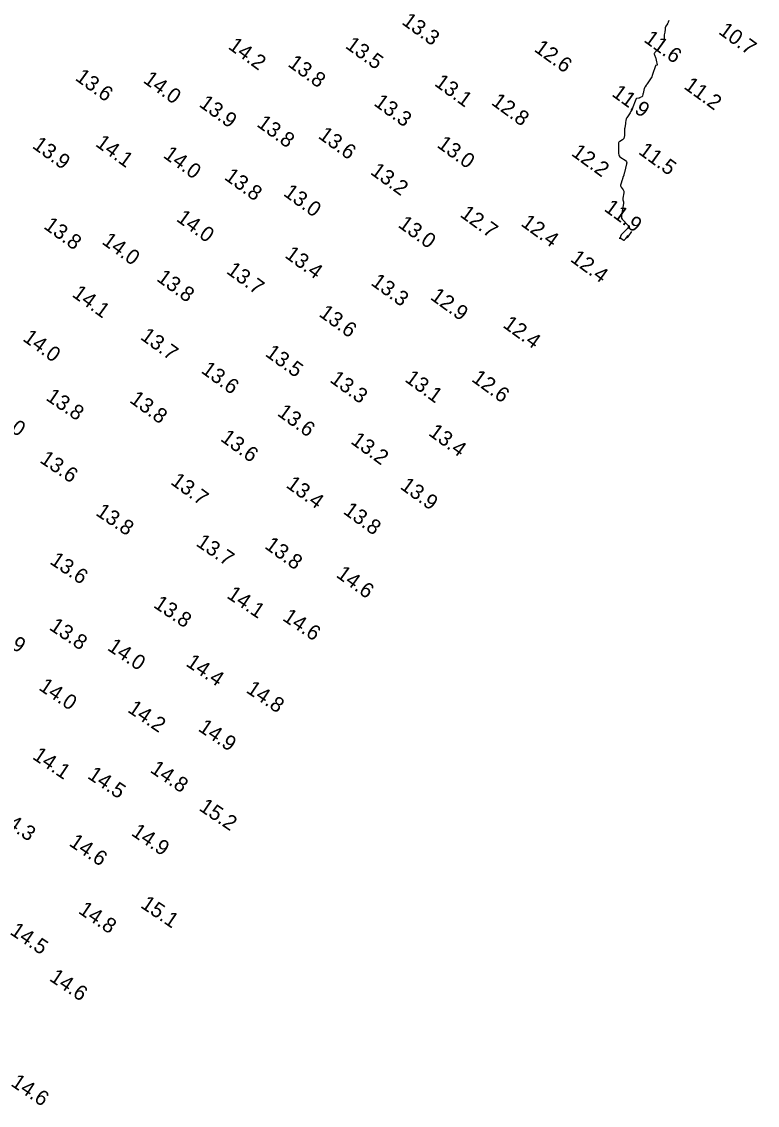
# Model space of a CAD drawing. Extents: x 815352 to 820877, y 582403 to 597439.
# Drawn here: x 817656.6 to 817901.1, y 585249.6 to 585609.5 of the extents above; entities that cross this region are included whole.
import ezdxf

# ---------------------------------------------------------------- set-up
doc = ezdxf.new("R2010")
doc.units = 0
doc.layers.add('V-CONT-EL12', color=7, linetype='Continuous')
doc.layers.add('V-TOPO-SOUN', color=7, linetype='Continuous')

msp = doc.modelspace()

# ---------------------------------------------------------------- linework, layer by layer
at = {"layer": 'V-CONT-EL12'}
msp.add_lwpolyline([(817871.66, 585609.93), (817871.47, 585609.35), (817871.42, 585609.21), (817871.36, 585609.07), (817871.29, 585608.94), (817871.21, 585608.81), (817870.7, 585608.01), (817870.62, 585607.87), (817870.56, 585607.72), (817870.52, 585607.57), (817870.5, 585607.41), (817870.44, 585606.75), (817870.42, 585606.59), (817870.4, 585606.43), (817870.37, 585606.26), (817870.34, 585606.1), (817870.16, 585605.13), (817870.13, 585604.95), (817870.11, 585604.77), (817870.11, 585604.59), (817870.11, 585604.4), (817870.15, 585603.67), (817870.15, 585603.5), (817870.11, 585603.33), (817870.05, 585603.16), (817869.96, 585603.01), (817868.71, 585601.22), (817868.54, 585600.97), (817868.35, 585600.73), (817868.16, 585600.5), (817867.96, 585600.28), (817867.05, 585599.3), (817866.92, 585599.12), (817866.85, 585598.93), (817866.85, 585598.72), (817866.9, 585598.51), (817867.25, 585597.62), (817867.33, 585597.4), (817867.4, 585597.17), (817867.46, 585596.94), (817867.52, 585596.71), (817867.83, 585595.23), (817867.84, 585595.16), (817867.82, 585595.11), (817867.78, 585595.07), (817867.71, 585595.06), (817867.4, 585595.02), (817867.33, 585595), (817867.27, 585594.96), (817867.23, 585594.91), (817867.2, 585594.85), (817866.28, 585591.98), (817866.15, 585591.61), (817865.99, 585591.26), (817865.82, 585590.92), (817865.61, 585590.59), (817864.51, 585588.93), (817864.42, 585588.79), (817864.33, 585588.66), (817864.24, 585588.53), (817864.15, 585588.4), (817863.79, 585587.87), (817863.71, 585587.74), (817863.63, 585587.6), (817863.57, 585587.45), (817863.53, 585587.3), (817863.1, 585585.73), (817863.07, 585585.63), (817863.05, 585585.53), (817863.02, 585585.42), (817863, 585585.32), (817862.92, 585584.91), (817862.89, 585584.82), (817862.84, 585584.73), (817862.78, 585584.66), (817862.7, 585584.61), (817862.19, 585584.32), (817862.07, 585584.26), (817861.95, 585584.22), (817861.82, 585584.18), (817861.69, 585584.15), (817861.07, 585584.05), (817860.93, 585584.01), (817860.82, 585583.94), (817860.73, 585583.85), (817860.67, 585583.72), (817859.5, 585580.61), (817859.35, 585580.25), (817859.18, 585579.9), (817858.99, 585579.56), (817858.78, 585579.23), (817857.7, 585577.65), (817857.59, 585577.46), (817857.51, 585577.27), (817857.45, 585577.07), (817857.41, 585576.86), (817857.32, 585575.98), (817857.3, 585575.77), (817857.27, 585575.57), (817857.24, 585575.36), (817857.2, 585575.16), (817857.01, 585574.16), (817856.99, 585574.05), (817856.98, 585573.94), (817856.97, 585573.83), (817856.96, 585573.72), (817856.94, 585573.28), (817856.94, 585573.17), (817856.94, 585573.06), (817856.94, 585572.95), (817856.94, 585572.84), (817856.97, 585571.93), (817856.97, 585571.77), (817856.96, 585571.62), (817856.93, 585571.47), (817856.89, 585571.32), (817856.69, 585570.73), (817856.63, 585570.59), (817856.55, 585570.47), (817856.45, 585570.37), (817856.32, 585570.29), (817855.38, 585569.77), (817855.21, 585569.65), (817855.08, 585569.49), (817855.01, 585569.3), (817854.98, 585569.09), (817854.98, 585565.73), (817855.02, 585565.34), (817855.16, 585564.99), (817855.38, 585564.69), (817855.69, 585564.45), (817857.12, 585563.56), (817857.43, 585563.32), (817857.61, 585563.03), (817857.68, 585562.69), (817857.64, 585562.3), (817856.92, 585559.39), (817856.87, 585559.19), (817856.81, 585558.99), (817856.75, 585558.79), (817856.69, 585558.59), (817856.44, 585557.8), (817856.37, 585557.61), (817856.31, 585557.41), (817856.25, 585557.21), (817856.18, 585557.01), (817855.71, 585555.52), (817855.66, 585555.27), (817855.67, 585555.02), (817855.73, 585554.78), (817855.86, 585554.55), (817856.5, 585553.66), (817856.63, 585553.43), (817856.72, 585553.19), (817856.75, 585552.93), (817856.72, 585552.67), (817856.41, 585550.92), (817856.4, 585550.77), (817856.39, 585550.62), (817856.41, 585550.47), (817856.44, 585550.32), (817856.61, 585549.73), (817856.64, 585549.59), (817856.66, 585549.44), (817856.65, 585549.29), (817856.64, 585549.14), (817855.94, 585545.22), (817855.91, 585544.75), (817855.99, 585544.32), (817856.18, 585543.92), (817856.47, 585543.56), (817857.88, 585542.19), (817858.15, 585541.84), (817858.24, 585541.5), (817858.16, 585541.15), (817857.9, 585540.8), (817855.86, 585538.71), (817855.79, 585538.62), (817855.74, 585538.54), (817855.7, 585538.44), (817855.67, 585538.33), (817855.58, 585537.9), (817855.55, 585537.81), (817855.5, 585537.73), (817855.42, 585537.67), (817855.33, 585537.63), (817855.17, 585537.59), (817855.35, 585537.62), (817855.53, 585537.61), (817855.7, 585537.57), (817855.87, 585537.48), (817856.68, 585536.98), (817856.76, 585536.94), (817856.84, 585536.94), (817856.91, 585536.97), (817856.98, 585537.03), (817857.24, 585537.35), (817857.3, 585537.43), (817857.36, 585537.52), (817857.43, 585537.6), (817857.49, 585537.68), (817858.07, 585538.42), (817858.13, 585538.48), (817858.15, 585538.5), (817858.15, 585538.47), (817858.11, 585538.39), (817857.85, 585537.84), (817857.83, 585537.81), (817857.83, 585537.8), (817857.85, 585537.8), (817857.88, 585537.83), (817858.02, 585537.97), (817858.05, 585538), (817858.09, 585538.04), (817858.12, 585538.08), (817858.15, 585538.12), (817859.4, 585539.79)], dxfattribs=at)

# ---------------------------------------------------------------- texts
at = {"layer": 'V-TOPO-SOUN'}
for s, rotation, p in [('13.3 ', 324, (817782.62, 585608.97)), ('10.7 ', 324, (817887.91, 585605.75)), ('11.6 ', 324, (817863.08, 585603.09)), ('14.2 ', 324, (817724.91, 585600.8)), ('13.5 ', 324, (817763.88, 585601.03)), ('12.6 ', 324, (817826.63, 585599.94)), ('13.8 ', 324, (817744.76, 585594.96)), ('13.6 ', 324, (817674.07, 585590.36)), ('14.0 ', 324, (817696.67, 585589.56)), ('13.1 ', 324, (817793.47, 585588.55)), ('11.2 ', 324, (817876.39, 585587.54)), ('11.9 ', 324, (817852.44, 585585.08)), ('13.9 ', 324, (817715.24, 585581.6)), ('13.3 ', 324, (817773.34, 585581.97)), ('12.8 ', 324, (817812.38, 585582.23)), ('13.8 ', 324, (817734.43, 585575.01)), ('13.6 ', 324, (817754.84, 585571.1)), ('13.9 ', 324, (817659.82, 585567.82)), ('14.1 ', 324, (817680.8, 585568.47)), ('13.0 ', 324, (817794.31, 585568.1)), ('11.5 ', 324, (817861.29, 585565.86)), ('14.0 ', 324, (817703.33, 585564.65)), ('12.2 ', 324, (817838.99, 585565.33)), ('13.2 ', 324, (817772.19, 585559.13)), ('13.8 ', 324, (817723.63, 585557.39)), ('13.0 ', 324, (817743.26, 585552.02)), ('12.7 ', 324, (817801.98, 585544.99)), ('11.9 ', 324, (817849.88, 585546.93)), ('13.8 ', 324, (817663.6, 585541.09)), ('14.0 ', 324, (817707.69, 585543.56)), ('13.0 ', 324, (817781.38, 585541.56)), ('12.4 ', 324, (817822.22, 585542)), ('14.0 ', 324, (817682.96, 585535.98)), ('13.4 ', 324, (817743.75, 585531.44)), ('12.4 ', 324, (817838.66, 585530.16)), ('13.7 ', 324, (817724.32, 585526.19)), ('13.8 ', 324, (817701.13, 585523.7)), ('13.3 ', 324, (817772.36, 585522.32)), ('14.1 ', 324, (817673.03, 585518.47)), ('12.9 ', 324, (817792.11, 585517.56)), ('13.6 ', 324, (817755.07, 585511.95)), ('12.4 ', 324, (817816.22, 585508.28)), ('13.7 ', 324, (817695.71, 585504.31)), ('14.0 ', 324, (817656.64, 585503.79)), ('13.5 ', 324, (817737.24, 585498.73)), ('13.6 ', 324, (817715.93, 585493.15)), ('13.3 ', 324, (817758.71, 585490.07)), ('13.1 ', 324, (817783.63, 585490.26)), ('12.6 ', 324, (817805.83, 585490.33)), ('13.8 ', 326, (817664.32, 585484.06)), ('13.8 ', 324, (817692.14, 585483.34)), ('14.0 ', 326, (817644.9, 585478.76)), ('13.6 ', 324, (817741.23, 585478.97)), ('13.4 ', 324, (817791.52, 585472.39)), ('13.6 ', 324, (817722.36, 585470.54)), ('13.2 ', 324, (817765.66, 585469.66)), ('13.6 ', 326, (817662.28, 585463.36)), ('13.7 ', 324, (817705.79, 585456.15)), ('13.4 ', 324, (817744.14, 585455.1)), ('13.9 ', 324, (817782.07, 585454.64)), ('13.8 ', 326, (817680.89, 585445.84)), ('13.8 ', 324, (817763.17, 585446.37)), ('13.7 ', 326, (817714.23, 585435.67)), ('13.8 ', 324, (817737.05, 585434.85)), ('13.6 ', 326, (817665.63, 585429.69)), ('14.6 ', 324, (817760.81, 585425.3)), ('14.1 ', 326, (817724.45, 585418.36)), ('13.8 ', 326, (817700.08, 585415.23)), ('14.6 ', 326, (817742.99, 585410.9)), ('13.8 ', 326, (817665.43, 585407.82)), ('13.9 ', 326, (817644.96, 585406.87)), ('14.0 ', 326, (817684.76, 585401.04)), ('14.4 ', 326, (817710.87, 585395.78)), ('14.0 ', 326, (817661.96, 585387.82)), ('14.8 ', 326, (817730.89, 585386.95)), ('14.2 ', 326, (817691.48, 585380.45)), ('14.9 ', 326, (817714.94, 585374.19)), ('14.1 ', 326, (817659.85, 585364.88)), ('14.8 ', 326, (817698.96, 585360.44)), ('14.5 ', 326, (817678.16, 585358.44)), ('15.2 ', 326, (817715.2, 585347.81)), ('14.3 ', 326, (817648.27, 585344.33)), ('14.9 ', 326, (817692.7, 585339.48)), ('14.6 ', 326, (817672.03, 585336.06)), ('14.8 ', 326, (817675.11, 585313.62)), ('15.1 ', 326, (817695.81, 585315.5)), ('14.5 ', 326, (817652.37, 585306.64)), ('14.6 ', 326, (817665.5, 585291.21)), ('14.6 ', 326, (817652.67, 585256.3))]:
    msp.add_text(s, height=5, rotation=rotation, dxfattribs=at).set_placement(p)

doc.saveas('drawing.dxf')
